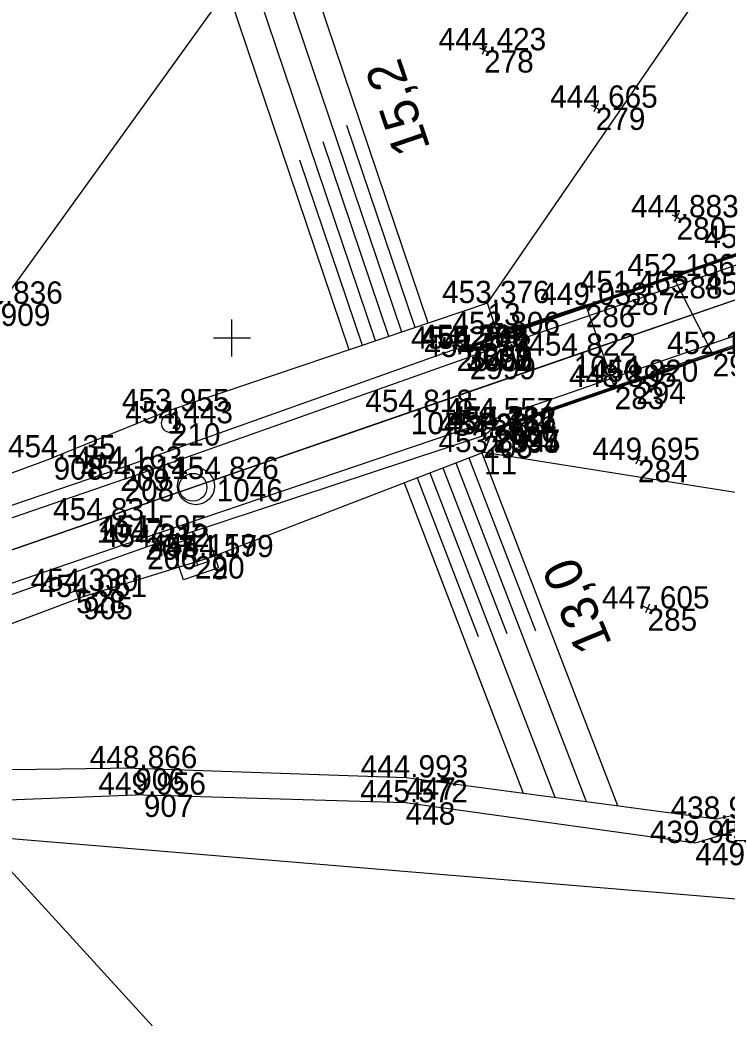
# Model space of a CAD drawing. Extents: x -776734 to -748832, y -1118122 to -976986.
# Drawn here: x -751211.4 to -751173.3, y -1114736.6 to -1114682.9 of the extents above; entities that cross this region are included whole.
import ezdxf

# ---------------------------------------------------------------- set-up
doc = ezdxf.new("R2010")
doc.units = 0
for name, color, linetype in [('KM_Hranice parcel', 7, 'Continuous'), ('Level 61 Křížky', 7, 'Continuous'), ('Obvod stavby - SŽ+ČD', 7, 'Continuous'), ('OSA', 7, 'Continuous'), ('SŽG Vrstva 1', 7, 'Continuous'), ('SŽG Vrstva 17', 7, 'Continuous'), ('SŽG Vrstva 18', 7, 'Continuous'), ('SŽG Vrstva 33', 7, 'Continuous'), ('SŽG Vrstva 4', 7, 'Continuous'), ('SŽG Vrstva 48', 7, 'Continuous'), ('SŽG Vrstva 49', 7, 'Continuous'), ('SŽG Vrstva 53', 7, 'Continuous'), ('SŽG Vrstva 60', 7, 'Continuous'), ('SŽG Vrstva 61', 7, 'Continuous'), ('SŽG Vrstva 7', 7, 'Continuous')]:
    doc.layers.add(name, color=color, linetype=linetype)

msp = doc.modelspace()

# ---------------------------------------------------------------- linework, layer by layer
at = {"layer": 'KM_Hranice parcel'}
for points in [[(-751138.42, -1114748.17), (-751151.05, -1114751.02), (-751162.24, -1114725.26), (-751172.58, -1114730.25), (-751213.65, -1114726.85)], [(-751030.74, -1114928.73), (-751090.34, -1114861.83), (-751168.12, -1114776.69), (-751213.65, -1114726.85)]]:
    msp.add_lwpolyline(points, dxfattribs=at)
at = {"layer": 'Level 61 Křížky'}
for p, q in [((-751200, -1114700), (-751200, -1114699)), ((-751201, -1114700), (-751199, -1114700)), ((-751200, -1114701), (-751200, -1114700))]:
    msp.add_line(p, q, dxfattribs=at)
at = {"layer": 'Obvod stavby - SŽ+ČD'}
msp.add_lwpolyline([(-750914.5076, -1114617.2787), (-750996.7117, -1114645.64), (-751017.8, -1114665.47), (-751047.63, -1114693.52), (-751057.9, -1114691.02), (-751081.52, -1114685.27), (-751134.08, -1114703.51), (-751142.83, -1114706.54), (-751153.31, -1114710.17), (-751148.64, -1114719.49), (-751162.24, -1114725.26), (-751172.58, -1114730.25), (-751213.65, -1114726.85)], dxfattribs=at)
at = {"layer": 'OSA'}
msp.add_line((-751221.2426, -1114714.6428), (-750912.9148, -1114608.268), dxfattribs=at)
msp.add_circle((-751201.9436, -1114707.9845), 1, dxfattribs=at)
at = {"layer": 'SŽG Vrstva 1'}
msp.add_lwpolyline([(-751049.798, -1114655.49), (-751059.246, -1114658.755), (-751068.733, -1114662.026), (-751078.259, -1114665.311), (-751087.386, -1114668.46), (-751094.716, -1114670.988), (-751098.18, -1114672.185), (-751107.899, -1114675.542), (-751117.566, -1114678.875), (-751127.151, -1114682.181), (-751136.66, -1114685.456), (-751145.831, -1114688.627), (-751153.169, -1114691.158), (-751162.606, -1114694.412), (-751172.056, -1114697.672), (-751181.572, -1114700.954), (-751190.356, -1114703.987), (-751200.827, -1114707.603), (-751207.289, -1114709.832), (-751216.509, -1114713.014)], dxfattribs=at)
at = {"layer": 'SŽG Vrstva 17'}
for points in [[(-751142.673, -1114685.146), (-751163.635, -1114692.354), (-751187.36, -1114700.537)], [(-751141.251, -1114689.537), (-751162.016, -1114696.742), (-751185.869, -1114704.919)]]:
    msp.add_lwpolyline(points, dxfattribs=at)
at = {"layer": 'SŽG Vrstva 18'}
for p, q in [((-751176.227, -1114696.67), (-751174.085, -1114700.864)), ((-751180.926, -1114698.222), (-751185.664, -1114699.79)), ((-751179.366, -1114702.637), (-751180.926, -1114698.222)), ((-751185.664, -1114699.79), (-751187.351, -1114700.583)), ((-751179.366, -1114702.637), (-751185.916, -1114704.887))]:
    msp.add_line(p, q, dxfattribs=at)
for points in [[(-751047.485, -1114652.852), (-751074.245, -1114662.097), (-751099.037, -1114670.633), (-751120.593, -1114678.106), (-751141.938, -1114685.464), (-751163.608, -1114692.915), (-751187.181, -1114701.023)], [(-751046.217, -1114656.195), (-751073.081, -1114665.441), (-751097.909, -1114674.024), (-751119.627, -1114681.519), (-751140.891, -1114688.815), (-751162.437, -1114696.278), (-751186.019, -1114704.426)], [(-751142.792, -1114685.118), (-751163.784, -1114692.357), (-751187.386, -1114700.477)], [(-751142.793, -1114685.119), (-751163.784, -1114692.356), (-751187.386, -1114700.477)], [(-751142.776, -1114685.241), (-751163.709, -1114692.446), (-751187.351, -1114700.583)], [(-751141.364, -1114689.506), (-751162.365, -1114696.76), (-751185.916, -1114704.887)], [(-751141.333, -1114689.609), (-751162.305, -1114696.864), (-751185.867, -1114704.985)], [(-751141.334, -1114689.6), (-751162.302, -1114696.872), (-751185.866, -1114704.984)], [(-751187.181, -1114701.023), (-751187.386, -1114700.477), (-751187.386, -1114700.477), (-751187.351, -1114700.583), (-751187.181, -1114701.023)], [(-751186.019, -1114704.426), (-751185.867, -1114704.985), (-751185.866, -1114704.984), (-751185.916, -1114704.887), (-751186.019, -1114704.426)]]:
    msp.add_lwpolyline(points, dxfattribs=at)
for centre, major_axis, ratio, start_param, end_param in [((-751176.0594, -1114696.183), (5.5, 1.8483), 0.0704662, 4.6582454, 6.2651635), ((-751176.3206, -1114696.4155), (5.1206, 1.8734), 0.0497249, 3.5761631, 4.7124712), ((-751174.4321, -1114701.2084), (5.6022, 1.8853), 0.0365945, 0.0621131, 1.4964872), ((-751175.1042, -1114700.8188), (4.529, 1.7835), 0.086973, 3.4542207, 4.9050112)]:
    msp.add_ellipse(centre, major_axis=major_axis, ratio=ratio, start_param=start_param, end_param=end_param, dxfattribs=at)
at = {"layer": 'SŽG Vrstva 33'}
for p, q in [((-751201.835, -1114712.2367), (-751202.161, -1114711.2913)), ((-751201.3623, -1114712.0736), (-751202.3076, -1114712.3997))]:
    msp.add_line(p, q, dxfattribs=at)
msp.add_lwpolyline([(-751200.7266, -1114712.3833), (-751202.6173, -1114713.0354), (-751203.2694, -1114711.1447), (-751201.3787, -1114710.4926), (-751200.7266, -1114712.3833)], dxfattribs=at)
at = {"layer": 'SŽG Vrstva 4'}
for p, q in [((-751205.795, -1114707.603), (-751187.181, -1114701.023)), ((-751204.677, -1114710.75), (-751186.019, -1114704.426))]:
    msp.add_line(p, q, dxfattribs=at)
for points in [[(-751047.485, -1114652.852), (-751074.245, -1114662.097), (-751099.037, -1114670.633), (-751120.593, -1114678.106), (-751141.938, -1114685.464), (-751163.608, -1114692.915), (-751187.181, -1114701.023)], [(-751046.217, -1114656.195), (-751073.081, -1114665.441), (-751097.909, -1114674.024), (-751119.627, -1114681.519), (-751140.891, -1114688.815), (-751162.437, -1114696.278), (-751186.019, -1114704.426)], [(-751187.894, -1114700.58), (-751206.028, -1114707.041), (-751231.235, -1114715.596), (-751249.544, -1114721.971), (-751267.723, -1114728.471), (-751285.298, -1114734.541), (-751305.686, -1114741.509), (-751323.628, -1114747.668), (-751344.164, -1114754.785), (-751362.443, -1114761.123), (-751382.646, -1114767.996), (-751419.827, -1114780.907), (-751439.841, -1114787.752), (-751459.648, -1114794.565), (-751479.262, -1114801.395), (-751499.563, -1114808.301), (-751517.656, -1114814.613), (-751524.467, -1114817.135), (-751524.911, -1114817.646)], [(-751187.894, -1114700.58), (-751187.351, -1114700.583), (-751187.181, -1114701.023)], [(-751186.455, -1114705.269), (-751185.916, -1114704.887), (-751186.019, -1114704.426)], [(-751186.455, -1114705.269), (-751204.57, -1114711.262), (-751229.26, -1114719.967), (-751248.511, -1114726.389), (-751266.031, -1114732.591), (-751283.828, -1114738.73), (-751304.211, -1114745.766), (-751322.374, -1114751.898), (-751342.612, -1114758.897), (-751360.965, -1114765.168), (-751381.114, -1114772.121), (-751418.537, -1114784.997), (-751438.613, -1114791.912), (-751458.172, -1114798.656), (-751477.814, -1114805.419), (-751497.901, -1114812.476), (-751516.513, -1114818.688), (-751522.385, -1114820.606), (-751523.195, -1114820.521)], [(-751205.795, -1114707.603), (-751230.97, -1114716.264), (-751249.417, -1114722.675), (-751267.451, -1114728.869), (-751285.106, -1114734.872), (-751305.56, -1114741.936), (-751323.346, -1114748.135), (-751343.956, -1114755.234), (-751362.406, -1114761.583), (-751382.455, -1114768.543), (-751419.68, -1114781.407), (-751439.787, -1114788.305), (-751459.372, -1114795.057), (-751479.147, -1114801.881), (-751499.337, -1114808.873), (-751517.572, -1114815.159), (-751524.911, -1114817.646)], [(-751204.677, -1114710.75), (-751229.564, -1114719.281), (-751248.527, -1114725.936), (-751266.247, -1114732.037), (-751284.071, -1114738.15), (-751304.213, -1114745.084), (-751322.473, -1114751.338), (-751342.638, -1114758.269), (-751361.135, -1114764.639), (-751381.339, -1114771.707), (-751418.714, -1114784.623), (-751438.728, -1114791.466), (-751458.255, -1114798.22), (-751477.955, -1114804.997), (-751498.184, -1114811.907), (-751516.629, -1114818.238), (-751523.195, -1114820.521)]]:
    msp.add_lwpolyline(points, dxfattribs=at)
at = {"layer": 'SŽG Vrstva 48'}
for p, q in [((-751189.418, -1114699.201), (-751196.867, -1114677.15)), ((-751190.839, -1114699.681), (-751198.095, -1114678.2)), ((-751192.26, -1114700.161), (-751199.173, -1114679.696)), ((-751193.682, -1114700.641), (-751200.251, -1114681.192)), ((-751190.129, -1114699.441), (-751193.809, -1114688.545)), ((-751191.55, -1114699.921), (-751195.092, -1114689.435)), ((-751192.971, -1114700.401), (-751196.342, -1114690.423)), ((-751186.5239, -1114706.1968), (-751179.2089, -1114725.197)), ((-751187.9237, -1114706.7358), (-751180.9029, -1114724.9718)), ((-751187.2238, -1114706.4663), (-751183.6398, -1114715.7754)), ((-751189.3236, -1114707.2747), (-751182.5969, -1114724.7466)), ((-751188.6236, -1114707.0052), (-751185.1868, -1114715.9322)), ((-751190.7234, -1114707.8136), (-751184.2909, -1114724.5214)), ((-751190.0235, -1114707.5442), (-751186.7337, -1114716.0891))]:
    msp.add_line(p, q, dxfattribs=at)
at = {"layer": 'SŽG Vrstva 49'}
for p, q in [((-751186.22, -1114698.121), (-751171.305, -1114676.437)), ((-751186.1823, -1114684.6096), (-751186.6317, -1114684.3904)), ((-751186.2974, -1114684.2753), (-751186.5166, -1114684.7247)), ((-751180.2784, -1114687.3673), (-751180.4976, -1114687.8167)), ((-751180.1633, -1114687.7016), (-751180.6127, -1114687.4824)), ((-751175.9184, -1114693.2753), (-751176.1376, -1114693.7247)), ((-751175.8033, -1114693.6096), (-751176.2527, -1114693.3904)), ((-751203.477, -1114703.95), (-751209.62, -1114706.435)), ((-751186.41, -1114706.153), (-751159.892, -1114710.39)), ((-751231.525, -1114714.481), (-751209.62, -1114706.435)), ((-751177.8853, -1114706.6816), (-751178.3347, -1114706.4624)), ((-751178.0004, -1114706.3473), (-751178.2196, -1114706.7967)), ((-751177.3703, -1114714.6866), (-751177.8197, -1114714.4674)), ((-751177.4854, -1114714.3523), (-751177.7046, -1114714.8017))]:
    msp.add_line(p, q, dxfattribs=at)
for points in [[(-751159.892, -1114710.39), (-751159.564, -1114697.887), (-751162.611, -1114687.691), (-751171.305, -1114676.437), (-751182.896, -1114671.724), (-751191.58, -1114672.907), (-751197.985, -1114678.047), (-751212.472, -1114698.152), (-751234.949, -1114713.279), (-751244.9, -1114718.575)], [(-751185.664, -1114699.79), (-751186.22, -1114698.121), (-751203.477, -1114703.95)], [(-751185.916, -1114704.887), (-751179.366, -1114702.637), (-751180.926, -1114698.222), (-751185.664, -1114699.79)], [(-751185.916, -1114704.887), (-751186.41, -1114706.153), (-751201.101, -1114711.809)], [(-751201.101, -1114711.809), (-751208.027, -1114713.956), (-751228.322, -1114721.57), (-751240.07, -1114724.297)], [(-751205.217, -1114723.182), (-751227.836, -1114723.486), (-751240.236, -1114725.654)], [(-751205.217, -1114723.182), (-751190.613, -1114723.681), (-751173.898, -1114725.903), (-751163.172, -1114723.646)], [(-751204.754, -1114724.609), (-751190.638, -1114725.023), (-751175.014, -1114727.21), (-751163.172, -1114723.646)], [(-751204.754, -1114724.609), (-751227.195, -1114725.505), (-751238.195, -1114726.494), (-751253.205, -1114735.378), (-751297.853, -1114756.709), (-751332.903, -1114772.385), (-751375.498, -1114786.511), (-751400.696, -1114793.558), (-751443.206, -1114803.356), (-751482.539, -1114812.284)]]:
    msp.add_lwpolyline(points, dxfattribs=at)
at = {"layer": 'SŽG Vrstva 53'}
msp.add_lwpolyline([(-751047.63, -1114693.52), (-751057.9, -1114691.02), (-751081.52, -1114685.27), (-751134.08, -1114703.51), (-751142.83, -1114706.54), (-751153.31, -1114710.17), (-751137.57, -1114746.06), (-751139.06, -1114746.27), (-751138.42, -1114748.17), (-751151.05, -1114751.02), (-751162.24, -1114725.26), (-751172.58, -1114730.25), (-751213.65, -1114726.85), (-751218.67, -1114726.44), (-751268.46, -1114745.82), (-751307.93, -1114762.77), (-751323.57, -1114769.49), (-751347.57, -1114777.14), (-751364.44, -1114782.53)], dxfattribs=at)
at = {"layer": 'SŽG Vrstva 60'}
for p, q in [((-751186.407, -1114684.5), (-751186.407, -1114684.5)), ((-751180.388, -1114687.592), (-751180.388, -1114687.592)), ((-751176.028, -1114693.5), (-751176.028, -1114693.5)), ((-751176.227, -1114696.67), (-751176.227, -1114696.67)), ((-751178.786, -1114697.568), (-751178.786, -1114697.568)), ((-751186.22, -1114698.121), (-751186.22, -1114698.121)), ((-751180.926, -1114698.222), (-751180.926, -1114698.222)), ((-751185.664, -1114699.79), (-751185.664, -1114699.79)), ((-751187.894, -1114700.58), (-751187.894, -1114700.58)), ((-751187.386, -1114700.477), (-751187.386, -1114700.477)), ((-751187.386, -1114700.477), (-751187.386, -1114700.477)), ((-751187.36, -1114700.537), (-751187.36, -1114700.537)), ((-751187.351, -1114700.583), (-751187.351, -1114700.583)), ((-751174.085, -1114700.864), (-751174.085, -1114700.864)), ((-751187.181, -1114701.023), (-751187.181, -1114701.023)), ((-751181.572, -1114700.954), (-751181.572, -1114700.954)), ((-751178.209, -1114702.362), (-751178.209, -1114702.362)), ((-751179.366, -1114702.637), (-751179.366, -1114702.637)), ((-751203.477, -1114703.95), (-751203.477, -1114703.95)), ((-751190.356, -1114703.987), (-751190.356, -1114703.987)), ((-751203.297, -1114704.599), (-751203.297, -1114704.599)), ((-751186.019, -1114704.426), (-751186.019, -1114704.426)), ((-751185.916, -1114704.887), (-751185.916, -1114704.887)), ((-751185.869, -1114704.919), (-751185.869, -1114704.919)), ((-751185.867, -1114704.985), (-751185.867, -1114704.985)), ((-751185.866, -1114704.984), (-751185.866, -1114704.984)), ((-751186.455, -1114705.269), (-751186.455, -1114705.269)), ((-751186.41, -1114706.153), (-751186.41, -1114706.153)), ((-751209.62, -1114706.435), (-751209.62, -1114706.435)), ((-751178.11, -1114706.572), (-751178.11, -1114706.572)), ((-751206.028, -1114707.041), (-751206.028, -1114707.041)), ((-751205.795, -1114707.603), (-751205.795, -1114707.603)), ((-751200.827, -1114707.603), (-751200.827, -1114707.603)), ((-751207.289, -1114709.832), (-751207.289, -1114709.832)), ((-751204.677, -1114710.75), (-751204.677, -1114710.75)), ((-751204.57, -1114711.262), (-751204.57, -1114711.262)), ((-751201.998, -1114711.764), (-751201.998, -1114711.764)), ((-751201.101, -1114711.809), (-751201.101, -1114711.809)), ((-751208.405, -1114713.632), (-751208.405, -1114713.632)), ((-751208.027, -1114713.956), (-751208.027, -1114713.956)), ((-751177.595, -1114714.577), (-751177.595, -1114714.577)), ((-751205.217, -1114723.182), (-751205.217, -1114723.182)), ((-751190.613, -1114723.681), (-751190.613, -1114723.681)), ((-751204.754, -1114724.609), (-751204.754, -1114724.609)), ((-751190.638, -1114725.023), (-751190.638, -1114725.023)), ((-751173.898, -1114725.903), (-751173.898, -1114725.903)), ((-751175.014, -1114727.21), (-751175.014, -1114727.21))]:
    msp.add_line(p, q, dxfattribs=at)
at = {"layer": 'SŽG Vrstva 7'}
for p, q in [((-751203.2497, -1114704.5827), (-751203.3443, -1114704.6153)), ((-751208.2419, -1114714.1046), (-751208.5681, -1114713.1594)), ((-751207.9324, -1114713.4689), (-751208.8776, -1114713.7951))]:
    msp.add_line(p, q, dxfattribs=at)
for centre, radius in [((-751203.297, -1114704.599), 0.5), ((-751202.1081, -1114708.0449), 0.75)]:
    msp.add_circle(centre, radius, dxfattribs=at)

# ---------------------------------------------------------------- texts
at = {"layer": 'SŽG Vrstva 48'}
for s, rotation, p in [('15,2', 108.66373, (-751189.287, -1114689.762)), ('13,0', 112.42781, (-751179.4874, -1114716.4847))]:
    msp.add_text(s, height=2, rotation=rotation, dxfattribs=at).set_placement(p)
at = {"layer": 'SŽG Vrstva 60'}
for s, p in [('278', (-751186.407, -1114685.7)), ('279', (-751180.388, -1114688.792)), ('280', (-751176.028, -1114694.7)), ('288', (-751176.227, -1114697.87)), ('287', (-751178.786, -1114698.768)), ('909', (-751212.472, -1114699.352)), ('13', (-751186.22, -1114699.321)), ('286', (-751180.926, -1114699.422)), ('14', (-751185.664, -1114700.99)), ('204', (-751187.894, -1114701.78)), ('3000', (-751187.386, -1114701.677)), ('3001', (-751187.386, -1114701.677)), ('3002', (-751187.351, -1114701.783)), ('2998', (-751187.36, -1114701.737)), ('293', (-751174.085, -1114702.064)), ('2999', (-751187.181, -1114702.223)), ('1044', (-751181.572, -1114702.154)), ('294', (-751178.209, -1114703.562)), ('283', (-751179.366, -1114703.837)), ('1', (-751203.477, -1114705.15)), ('1045', (-751190.356, -1114705.187)), ('210', (-751203.297, -1114705.799)), ('2996', (-751186.019, -1114705.626)), ('2993', (-751185.916, -1114706.087)), ('2997', (-751185.869, -1114706.119)), ('2995', (-751185.867, -1114706.185)), ('2994', (-751185.866, -1114706.184)), ('205', (-751186.455, -1114706.469)), ('11', (-751186.41, -1114707.353)), ('908', (-751209.62, -1114707.635)), ('284', (-751178.11, -1114707.772)), ('209', (-751206.028, -1114708.241)), ('208', (-751205.795, -1114708.803)), ('1046', (-751200.827, -1114708.803)), ('1047', (-751207.289, -1114711.032)), ('207', (-751204.677, -1114711.95)), ('206', (-751204.57, -1114712.462)), ('220', (-751201.998, -1114712.964)), ('9', (-751201.101, -1114713.009)), ('528', (-751208.405, -1114714.832)), ('905', (-751208.027, -1114715.156)), ('285', (-751177.595, -1114715.777)), ('906', (-751205.217, -1114724.382)), ('447', (-751190.613, -1114724.881)), ('907', (-751204.754, -1114725.809)), ('448', (-751190.638, -1114726.223)), ('450', (-751173.898, -1114727.103)), ('449', (-751175.014, -1114728.41))]:
    msp.add_text(s, height=1.2, dxfattribs=at).set_placement(p)
at = {"layer": 'SŽG Vrstva 61'}
for s, p in [('444.423', (-751188.8589, -1114684.5)), ('444.665', (-751182.8441, -1114687.592)), ('444.883', (-751178.4799, -1114693.5)), ('450.499', (-751174.5317, -1114695.15)), ('452.186', (-751178.6789, -1114696.67)), ('451.465', (-751181.2421, -1114697.568)), ('454.822', (-751174.5042, -1114697.672)), ('445.836', (-751214.9239, -1114698.152)), ('453.376', (-751188.6719, -1114698.121)), ('449.033', (-751183.3779, -1114698.222)), ('453.806', (-751188.1159, -1114699.79)), ('454.505', (-751189.8421, -1114700.477)), ('454.206', (-751189.8379, -1114700.477)), ('454.235', (-751190.3501, -1114700.58)), ('455.743', (-751189.8119, -1114700.537)), ('454.234', (-751189.802, -1114700.583)), ('454.568', (-751189.6347, -1114701.023)), ('454.822', (-751184.0202, -1114700.954)), ('452.163', (-751176.5369, -1114700.864)), ('448.895', (-751181.8221, -1114702.637)), ('450.820', (-751180.66, -1114702.362)), ('453.955', (-751205.9331, -1114703.95)), ('454.818', (-751192.8097, -1114703.987)), ('454.443', (-751205.7489, -1114704.599)), ('454.557', (-751188.4709, -1114704.426)), ('454.238', (-751188.9087, -1114705.269)), ('454.486', (-751188.3189, -1114704.985)), ('454.187', (-751188.3179, -1114704.984)), ('455.722', (-751188.3172, -1114704.919)), ('454.211', (-751188.2734, -1114704.887)), ('453.894', (-751188.861, -1114706.153)), ('454.135', (-751212.0761, -1114706.435)), ('449.695', (-751180.5661, -1114706.572)), ('454.163', (-751208.4799, -1114707.041)), ('454.611', (-751208.1524, -1114707.603)), ('454.826', (-751203.2789, -1114707.603)), ('454.831', (-751209.6464, -1114709.832)), ('454.595', (-751207.1331, -1114710.75)), ('454.312', (-751207.0182, -1114711.262)), ('454.159', (-751204.4517, -1114711.764)), ('454.179', (-751203.5547, -1114711.809)), ('454.330', (-751210.856, -1114713.632)), ('454.061', (-751210.3844, -1114713.956)), ('447.605', (-751180.0511, -1114714.577)), ('448.866', (-751207.6689, -1114723.182)), ('444.993', (-751193.0649, -1114723.681)), ('449.956', (-751207.2059, -1114724.609)), ('445.572', (-751193.0862, -1114725.023)), ('438.968', (-751176.3517, -1114725.903)), ('439.953', (-751177.4659, -1114727.21))]:
    msp.add_text(s, height=1.2, dxfattribs=at).set_placement(p)

doc.saveas('drawing.dxf')
